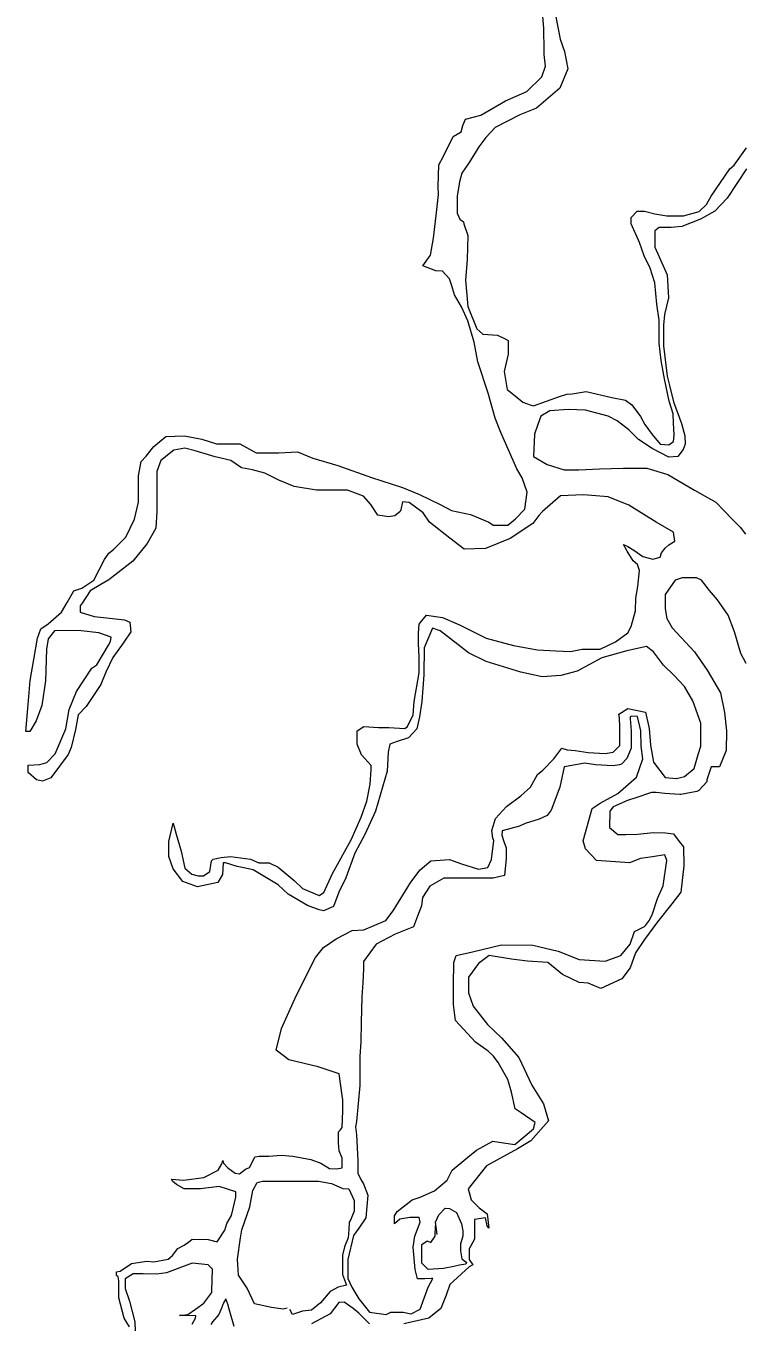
# Model space of a CAD drawing. Extents: x 47169 to 972804, y 7447977 to 9608469.
# Drawn here: x 460985 to 471352, y 8028731 to 8047454 of the extents above; entities that cross this region are included whole.
import ezdxf

# ---------------------------------------------------------------- set-up
doc = ezdxf.new("R2010")
doc.units = 0
doc.header["$LTSCALE"] = 270
doc.layers.add('1', color=7, linetype='Continuous', lineweight=13)

msp = doc.modelspace()

# ---------------------------------------------------------------- linework, layer by layer
at = {"layer": '1'}
for points in [[(468637, 8047586), (468699, 8047263.1), (468760.8, 8047086.2), (468806.8, 8046832.9), (468691.7, 8046556.1), (468353.8, 8046263.5), (468115.3, 8046171.3), (467761.3, 8045986), (467622.6, 8045839.7), (467523.1, 8045709), (467384.6, 8045478.6), (467277.7, 8045324.7), (467246.1, 8045201.8), (467208.2, 8044993.8), (467208.6, 8044748.1), (467247, 8044663), (467301.1, 8044624.4), (467308.6, 8044594.5), (467362.9, 8044425.3), (467355, 8044079), (467332.2, 8043779.2), (467363.5, 8043402), (467494.5, 8043079.1), (467579.5, 8043001.8), (467794.8, 8042986.7), (467902, 8042932.6), (467948.7, 8042909.5), (467949, 8042710.3), (467887.9, 8042463.5), (467933.9, 8042202.5), (468049.6, 8042109.7), (468156.9, 8042018.1), (468265.1, 8041979.5), (468310.7, 8041964.1), (468688, 8042103), (468795.1, 8042133), (468872.5, 8042140.9), (469072.8, 8042172.2), (469442, 8042087.6), (469641.4, 8042049.2), (469733.8, 8041979.6), (469857, 8041810.5), (469918.7, 8041695.5), (470027.1, 8041549.7), (470142.9, 8041410.4), (470265.9, 8041402.9), (470334.8, 8041449.4), (470342, 8041541.3), (470334.4, 8041718.3), (470326.7, 8041848.8), (470272.4, 8042033.5), (470203, 8042356.5), (470157, 8042618.6), (470125.9, 8042871.9), (470125.4, 8043202.7), (470095.3, 8043433.9), (470064.1, 8043741.4), (469994.9, 8043955.9), (469909.7, 8044132.8), (469840.5, 8044325.2), (469724.5, 8044595), (469724.4, 8044686.8), (469809.1, 8044778.8), (469917.2, 8044779), (470062.6, 8044740.5)], [(467292.5, 8046017.3), (467330.5, 8046109.2), (467553.1, 8046162.6), (467907.1, 8046371.2), (468215.5, 8046508.9), (468430.5, 8046717.2), (468484.3, 8046871.1), (468468.2, 8047040.3), (468468, 8047101.2), (468460.1, 8047416.5), (468445, 8047593.5)], [(461738.4, 8037500.6), (461700.6, 8037292.5), (461638.6, 8037031.3), (461593.2, 8036931.6), (461346.8, 8036592.6), (461223.9, 8036545.9), (461139.1, 8036561.2), (461015.9, 8036669.4), (461016.7, 8036776.7), (461185.3, 8036784.8), (461284.9, 8036816), (461408.7, 8036939), (461561.7, 8037300), (461607.8, 8037577.8), (461714.4, 8037839.1), (461937.5, 8038176.9), (462006.3, 8038223.5), (462175.4, 8038508.2), (462206, 8038562.5), (462214.4, 8038623.3), (462037.2, 8038685), (461782.7, 8038715.4), (461552.6, 8038722.8), (461398.9, 8038715.8), (461306.9, 8038599.5), (461283.8, 8038453.4), (461268.8, 8037992), (461215.4, 8037639), (461131, 8037415.3), (461039.1, 8037261.3), (460985, 8037261.2), (461015, 8037654), (461045.1, 8038000.4), (461098.6, 8038300.3), (461152, 8038608), (461198.4, 8038746.4), (461306.4, 8038815.2), (461498, 8038984.9), (461582.6, 8039123.3), (461674.5, 8039292.8), (461790, 8039330.6), (461966.8, 8039446), (462120, 8039746.1), (462181.3, 8039839.2), (462251.2, 8039892.4), (462427.9, 8040069.8), (462550.5, 8040331.1), (462611.5, 8040576.8), (462611.2, 8040738.4), (462611.8, 8040954.1), (462649.6, 8041162.2), (462718.4, 8041238.6), (462833.7, 8041377.2), (463003.1, 8041523.5), (463272.5, 8041531.7), (463526, 8041485.7), (463733.9, 8041416.4), (464072.2, 8041415.9), (464311, 8041285.8), (464634.4, 8041286.4), (464903.7, 8041301.2), (465126.6, 8041208.7), (465488.3, 8041102), (465973.2, 8040932.5), (466419.9, 8040787.2), (466666, 8040686.9), (466966.4, 8040541.4), (467127.7, 8040456.4), (467404.5, 8040394.9), (467666.6, 8040286.9), (467728.2, 8040241.7), (467943.4, 8040240.9), (468050.4, 8040334), (468189, 8040472.5), (468219.4, 8040718.2), (468150.1, 8040926.1), (468073.6, 8041056.5), (467841.6, 8041579.5), (467757.5, 8041787.3), (467657.2, 8042148.9), (467510.1, 8042602.3), (467456.7, 8042886.5), (467363.9, 8043194), (467271.3, 8043394.1), (467171.3, 8043570.9), (467140.4, 8043687), (467102, 8043802), (467001.1, 8043909.2), (466901.4, 8043916.8), (466716.7, 8043986.2), (466763.3, 8044055.9), (466824.7, 8044140.1), (466869.9, 8044385.8), (466908.5, 8044716.7), (466938.8, 8045016.5), (466938.6, 8045132.7), (466946.6, 8045448), (467007.9, 8045563.2), (467153.8, 8045855.5), (467269.3, 8045924.3), (467292.5, 8046017.3)], [(470062.6, 8044740.5), (470239.8, 8044709.7), (470478.4, 8044710.1), (470702.1, 8044771.3), (470809, 8044872.1), (470878.9, 8044995), (471147.7, 8045387.1), (471209.1, 8045441.4), (471385.9, 8045695)], [(471386.3, 8045387.4), (471109, 8044964.4), (470932.2, 8044779.4), (470724.5, 8044664), (470455.3, 8044556.3), (470301.5, 8044540.6), (470178.5, 8044541.5), (470124.4, 8044541.4), (470063, 8044494.8), (470063.3, 8044255.9), (470125, 8044117.7), (470241, 8043856.7), (470263.8, 8043526), (470202.6, 8043286.9), (470187, 8043133.1), (470187.4, 8042833.3), (470242.2, 8042395.2), (470280.5, 8042241.5), (470333.9, 8042025.9), (470449.9, 8041710.7), (470495.8, 8041533.8), (470504.5, 8041411), (470472.8, 8041333.5), (470396.6, 8041233.8), (470266.2, 8041225.9), (470027.4, 8041349.4), (469826.8, 8041479.7), (469688.7, 8041618.9), (469518.9, 8041749.1), (469388.3, 8041818.7), (469064.8, 8041902.2), (468811.3, 8041910.7), (468549.4, 8041894.8), (468419.1, 8041818.2), (468372.7, 8041695.4), (468326.2, 8041557), (468311.9, 8041233.9), (468511.4, 8041118.1), (468757.5, 8041041), (468965.4, 8041041.3), (469265.4, 8041057.3), (469612.2, 8041064.4), (469950.4, 8041065), (470250.6, 8040972.5), (470634.8, 8040749.6), (470943.6, 8040573), (471065.7, 8040449.2), (471181.5, 8040326.6), (471297.2, 8040211.7), (471373.7, 8040111.2)], [(466491.4, 8037333.2), (466576, 8037502.6), (466591.5, 8037695.2), (466660.8, 8038110.2), (466660.4, 8038333.7), (466652.7, 8038533.9), (466652.4, 8038679.9), (466659.6, 8038810.5), (466675.5, 8038833.8), (466767.6, 8038941.2), (466997.7, 8038910.6), (467244.9, 8038802.6), (467629, 8038610.7), (468021.5, 8038502.9), (468368.3, 8038441.5), (468636.5, 8038426.5), (468844.4, 8038419), (469013.9, 8038449.2), (469275.8, 8038449.6), (469498.3, 8038557.2), (469675.2, 8038688.1), (469721.7, 8038780), (469782.8, 8039003.5), (469790, 8039188.3), (469820.5, 8039357.7), (469843.4, 8039587.8), (469812.5, 8039673), (469751, 8039726), (469667, 8039865.2), (469612.8, 8039964.7), (469674.3, 8039933.8), (469759.2, 8039879.8), (469889.8, 8039788.1), (470036.2, 8039749.6), (470143.2, 8039780.8), (470159, 8039841.6), (470213, 8039911.4), (470267, 8039956.9), (470350.7, 8040011.2), (470335.6, 8040141.7), (470082, 8040287.4), (469689.3, 8040533.5), (469389, 8040649.2), (469034.9, 8040679.7), (468704, 8040664.8), (468443.6, 8040440.9), (468389.6, 8040379.9), (468304.9, 8040264.7), (467974.5, 8040048.5), (467620.6, 8039903), (467313.1, 8039894.7), (467105, 8040055.9), (466812, 8040286.6), (466719.5, 8040418.1), (466519.9, 8040571.6), (466420.2, 8040579.2), (466397.1, 8040464.1), (466388.6, 8040440.8), (466312.4, 8040378.7), (466220.2, 8040364.2), (466066.4, 8040387.2), (465965.4, 8040540.8), (465858.1, 8040663.4), (465626.8, 8040748.2), (465427.5, 8040747.9), (465181.5, 8040747.4), (464858, 8040801.1), (464635.1, 8040893.6), (464434.5, 8040993.9), (464257.4, 8041040.1), (464096.1, 8041070.8), (463942.2, 8041177.8), (463718.4, 8041231.6), (463426.6, 8041316.3), (463280.2, 8041354.7), (463119.1, 8041323.5), (462933.8, 8041177.1), (462872.6, 8041015.4), (462873, 8040800.8), (462873.3, 8040623.8), (462873.7, 8040439), (462858.2, 8040201.1), (462735.6, 8039977.4), (462528.3, 8039723.7), (462182.1, 8039454.2), (462066.6, 8039385.4), (461913, 8039292.1), (461797.8, 8039116), (461767.2, 8039077.2), (461767.3, 8038984.3), (461967.8, 8038923.8), (462190.5, 8038901), (462405.8, 8038877), (462483.3, 8038839.6), (462498.4, 8038700.2), (462390.5, 8038539.6), (462237.2, 8038331.3), (462137.9, 8038116.5), (462068.3, 8037939.3), (461853.7, 8037623.6), (461738.4, 8037500.6)], [(470966.9, 8039165.7), (470852.2, 8039296.1), (470736.4, 8039449.7), (470667.4, 8039480.6), (470459.6, 8039480.3), (470358.9, 8039449.2), (470212.9, 8039242.1), (470213.2, 8039034.1), (470236.8, 8038895.8), (470313.3, 8038757.6), (470637.2, 8038411.8), (470822, 8038149.9), (471014.4, 8037819.4), (471067.9, 8037535.1), (471099, 8037272.9), (471092, 8036988.6), (471000.1, 8036750.6), (470953.4, 8036750.5), (470876, 8036750.4), (470814.8, 8036565.6), (470814.9, 8036534.6), (470699.5, 8036411.6), (470668.8, 8036396.1), (470438.8, 8036350.4), (470422.9, 8036350.4), (470207.7, 8036365.5), (470084.7, 8036380.8), (470015.8, 8036380.7), (469792.2, 8036304), (469669.3, 8036265.1), (469461.7, 8036173), (469416.2, 8036112.1), (469408, 8035873.1), (469531.2, 8035773.7), (469646.7, 8035772.8), (469816.3, 8035780.8), (470046.3, 8035804.4), (470216, 8035796.9), (470331.5, 8035781.5), (470415.4, 8035673.2), (470477, 8035597), (470484.9, 8035319.3), (470439.8, 8034943.1), (470308.6, 8034773.6), (470101.3, 8034512.2), (469917.2, 8034258.6), (469786.1, 8034065.9), (469710.1, 8033850), (469586.3, 8033689.4), (469286.5, 8033550.6), (469102, 8033627.8), (468971.6, 8033635.3), (468732.9, 8033750), (468517.5, 8033926.7), (468224.9, 8033942.8), (467994.8, 8033973.4), (467671.5, 8034027.1), (467517.9, 8033911.8), (467372, 8033711.3), (467372.4, 8033488.9), (467441.6, 8033296.5), (467649.8, 8033026.9), (467849.3, 8032834.7), (468103.1, 8032550.8), (468288.2, 8032150.6), (468458.2, 8031880.9), (468527.5, 8031635.4), (468273.6, 8031350.7), (468081.9, 8031235.3), (467636.1, 8030989), (467367.5, 8030657.7), (467413.3, 8030496.3), (467529, 8030381.4), (467643.6, 8030296.4), (467667.3, 8030089.5), (467643.9, 8030119.4), (467621.5, 8030235.5), (467459.3, 8030212), (467459.5, 8030112.4), (467459.8, 8029927.7), (467382.7, 8029789.2), (467382.9, 8029635.5), (467437.1, 8029558.1), (467383.1, 8029527), (467106.9, 8029273.2), (467053.2, 8029119.3), (466976.1, 8028927.8), (466799.4, 8028789.2), (466438.2, 8028704.5)], [(471382.8, 8038242.5), (471306.2, 8038388.5), (471213.5, 8038703.6), (471120.9, 8038942.5), (470966.9, 8039165.7)], [(469553, 8037457.6), (469545.5, 8037511.8), (469675.8, 8037596.1), (469930.3, 8037542.3), (469983.6, 8037303.4), (469999.9, 8037065.5), (470045.9, 8036818.9), (470214.8, 8036596.8), (470377, 8036580.4), (470492.5, 8036611.5), (470630.1, 8036726.8), (470691.3, 8036927.2), (470730.4, 8037050), (470729.9, 8037380.8), (470613.8, 8037703.7), (470491.6, 8037911.5), (470345.1, 8038072.8), (470191.1, 8038218.7), (470044.5, 8038410.9), (469944.8, 8038488.2), (469659.6, 8038427), (469298.3, 8038326.8), (468944.5, 8038133.8), (468706, 8038072.5), (468437.8, 8038050), (468129.2, 8038118.1), (467629.6, 8038272.2), (467376, 8038395.7), (467222, 8038518.2), (466967.3, 8038718.1), (466852.7, 8038756.6), (466736.5, 8038472.1), (466729.8, 8038079.3), (466699.7, 8037695.3), (466668.2, 8037471.8), (466630.4, 8037302.5), (466507.6, 8037171.7), (466345.5, 8037118.3), (466238.5, 8037079.4), (466215.3, 8036964.3), (466199.9, 8036687.7), (466031.3, 8036111), (465878.1, 8035772.2), (465732.3, 8035503.1), (465601.5, 8035148.8), (465502.2, 8034941.8), (465425.2, 8034733.6), (465279, 8034672.5), (465217.5, 8034687.9), (465048.8, 8034748.5), (464771.9, 8034910.6), (464625.4, 8035048.7), (464455.6, 8035149), (464263.5, 8035263.7), (464133, 8035294.5), (464032.3, 8035309.8), (463863.7, 8035363.7), (463832.9, 8035363.7), (463824.7, 8035194.4), (463756, 8035079.2), (463463.6, 8035016.7), (463248.3, 8035093.7), (463110.1, 8035278.2), (463048.3, 8035455.2), (463047.9, 8035670.9), (463108.9, 8035939.9), (463155.8, 8035778.4), (463225.2, 8035532.9), (463278.7, 8035286.3), (463379.5, 8035201.3), (463471.8, 8035178.2), (463548.1, 8035178.4), (463640.2, 8035240.5), (463663.3, 8035394.3), (463686.5, 8035417.6), (463802, 8035439.9), (463939.8, 8035455.7), (464225, 8035417.5), (464348.1, 8035363.5), (464494.4, 8035363.7), (464624.9, 8035302), (464856.3, 8035109.9), (464979.5, 8034995.1), (465217.1, 8034894.8), (465287, 8034933.7), (465409.5, 8035210.5), (465677.9, 8035695.5), (465823.6, 8036025.5), (465908.1, 8036256.8), (465954.3, 8036502.5), (465969.8, 8036710.5), (465969.7, 8036771.4), (465830.6, 8036926), (465768.8, 8037079.7), (465768.6, 8037202.5), (465768.5, 8037272.2), (465861.7, 8037333.2), (466076.9, 8037318.1), (466223.2, 8037318.4), (466453.3, 8037303.3), (466491.4, 8037333.2)], [(462324.4, 8029240.4), (462324.2, 8029325.6), (462316.7, 8029386.4), (462293.4, 8029401.9), (462293.3, 8029456), (462347.3, 8029463.9), (462509.2, 8029579.3), (462731.7, 8029609.6), (462831.3, 8029602), (463039, 8029641.1), (463100.4, 8029694.3), (463177.5, 8029795.2), (463269.6, 8029840.7), (463331, 8029887.3), (463385, 8029926.1), (463616, 8029925.4), (463746.5, 8029888), (463854.2, 8030056.4), (463884.8, 8030157.1), (463953.5, 8030272.3), (464014.5, 8030533.5), (464014.3, 8030611), (463775.7, 8030686.9), (463506.6, 8030656.5), (463269.2, 8030656.1), (463161, 8030717.9), (463099.4, 8030764.2), (463084.5, 8030795.2), (463260.5, 8030778.9), (463552.9, 8030818.2), (463760.5, 8030925.9), (463814.3, 8031017.8), (463829.1, 8031064.3), (463837.6, 8031025.6), (463899.2, 8030957.1), (464006.4, 8030879.8), (464067.9, 8030872.2), (464152.5, 8030940.9), (464214, 8030964.3), (464244.6, 8031026.3), (464291.1, 8031118.2), (464352.5, 8031126.1), (464437.3, 8031126.2), (464490.3, 8031126.3), (464667.3, 8031142.1), (464836.9, 8031125.8), (465098.7, 8031079.8), (465244, 8031027), (465367.1, 8030949.7), (465475.2, 8030942.2), (465552.5, 8030957.8), (465552.3, 8031096.1), (465505.5, 8031203.3), (465497.9, 8031318.4), (465497.6, 8031479.9), (465520.9, 8031503.2), (465551.5, 8031542), (465558.5, 8031779.9), (465558.5, 8031834.1), (465558.3, 8031941.4), (465550.7, 8032003.3), (465504.6, 8032318.6), (465204.5, 8032418.7), (464781.4, 8032518.7), (464596.7, 8032656.6), (464673.5, 8032972.1), (464887.9, 8033441.5), (465164.6, 8033995.2), (465279.9, 8034141.5), (465464.1, 8034264.6), (465695, 8034387.8), (465863.5, 8034395.8), (466179.2, 8034533.6), (466287.1, 8034672), (466539.7, 8035087.4), (466678.3, 8035264.6), (466831.8, 8035395.4), (467101, 8035411.4), (467270.7, 8035349.7), (467516.8, 8035272.6), (467655.6, 8035296.1), (467708.4, 8035411.2), (467739.8, 8035687.9), (467723.8, 8035718.8), (467708.8, 8035833.9), (467762.6, 8036003.2), (467923.4, 8036180.5), (468131, 8036334.6), (468269.7, 8036457.7), (468369, 8036641.5), (468446.3, 8036703.6), (468607.2, 8036865.3), (468722.5, 8037019.3), (468799.9, 8036996.2), (468915.5, 8036988.6), (469100, 8036958), (469346, 8036941.7), (469461.5, 8036965.1), (469561, 8037057.1), (469560.6, 8037327.1), (469553, 8037457.6)], [(469770.8, 8034373.4), (469916.9, 8034443.3), (469931.8, 8034457.7), (469985.7, 8034535.2), (470032.2, 8034627.2), (470100.8, 8034850.7), (470185.3, 8035034.5), (470238.8, 8035396.4), (470207.9, 8035481.5), (470031, 8035450.3), (469855, 8035426.8), (469700.4, 8035365.7), (469224.3, 8035396), (469061.9, 8035565), (469031, 8035681.1), (469161.7, 8036150.4), (469277.1, 8036226.9), (469531.3, 8036365.6), (469800.2, 8036603.9), (469892.1, 8036865.1), (469868.5, 8037049.8), (469860.7, 8037273.3), (469814.8, 8037480.1), (469730, 8037481.1), (469706.7, 8037473.3), (469706.7, 8037442.4), (469722.9, 8037273.1), (469722.1, 8037111.6), (469722.2, 8037019.8), (469661, 8036872.5), (469584.7, 8036788.3), (469554, 8036780.5), (469461.8, 8036764.9), (469207.4, 8036781.1), (469053.6, 8036804.1), (468784.4, 8036757.2), (468753.7, 8036749.4), (468692.6, 8036457.2), (468569.1, 8036126.2)], [(468569.1, 8036126.2), (468507.8, 8036049.8), (468393.4, 8035996.5), (468193.1, 8035934.2), (468108.4, 8035895.4), (467862.5, 8035826.4), (467855.2, 8035765.5), (467885, 8035672.6), (467915.9, 8035580.9), (467916.2, 8035427.1), (467893.2, 8035180.3), (467732.2, 8035142.4), (467540.3, 8035142.1), (467332.5, 8035141.8), (467016.7, 8035142.4), (466817.5, 8035025.9), (466709.7, 8034865.3), (466694, 8034741.3), (466640.2, 8034595.2), (466579, 8034441.3), (466317.3, 8034333.5), (466040.9, 8034188.1), (465856.9, 8033941.1), (465857.1, 8033833.8), (465848.9, 8033633.5), (465834.5, 8033426.6), (465826.6, 8033057.1), (465819.7, 8032780.5), (465804.2, 8032564.7), (465804.6, 8032326.8), (465804.9, 8032149.8), (465759.1, 8031626.4), (465743.4, 8031550), (465759.5, 8031433.9), (465774.9, 8031065.5), (465775.3, 8030880.7), (465821, 8030787.9), (465860.3, 8030727.1), (465921, 8030565.7), (465890.8, 8030234.8), (465791.5, 8030088.6), (465714.3, 8029981.2), (465630.1, 8029634.7), (465630.6, 8029358.1), (465692.2, 8029234.3), (465792.2, 8029065.2), (465946.2, 8028873), (466184.6, 8028842.4), (466253.5, 8028873.5), (466430.4, 8028873.8), (466546, 8028850.8), (466676.2, 8028919.6), (466791.2, 8029235.1), (466860.9, 8029358), (466837.6, 8029358), (466745.4, 8029357.8), (466637.3, 8029357.6), (466606.4, 8029489.2), (466576.2, 8029812.2), (466599.2, 8029973.8), (466675.2, 8030173.1), (466660.2, 8030242.8), (466528.8, 8030242.5), (466383.7, 8030219.1), (466306.4, 8030150.3), (466306.2, 8030265.4), (466344.3, 8030327.4), (466560.2, 8030496), (466674.6, 8030534.9), (466882.1, 8030627), (467067.3, 8030781.1), (467136, 8030927.3), (467366.7, 8031112.4), (467489.5, 8031212.2), (467727.8, 8031343.2), (467881.5, 8031320.2), (468042.6, 8031297.2), (468311.4, 8031520), (468334.6, 8031611.9), (468135.1, 8031751), (468050.2, 8031811.7), (467995.8, 8032050.6), (467942.5, 8032235.2), (467803.3, 8032480.6), (467734.2, 8032573.5), (467657.8, 8032643), (467473.2, 8032773.3), (467187.5, 8033088.1), (467157.5, 8033319.3), (467157, 8033603.6), (467163.9, 8033926.7), (467194.5, 8034026.3), (467432.9, 8034080.9), (467848.2, 8034181.2), (468301.9, 8034173.1), (468670.9, 8034088.5), (468971.1, 8033966.1), (469348.5, 8033942.4), (469571, 8034027.9), (469709.6, 8034188.5), (469770.8, 8034373.4)], [(464754.9, 8028933.9), (464700.9, 8028918.4), (464531.3, 8028942.4), (464285.4, 8028995.1), (464177.9, 8029218.4), (464054.6, 8029410.6), (464038.3, 8029641.8), (464084.4, 8029949.5), (464100.1, 8030064.6), (464215, 8030395.6), (464260.2, 8030633.6), (464322.5, 8030748.7), (464398.8, 8030764.4), (464583.2, 8030764.7), (464890.5, 8030765.2), (465206.3, 8030764.7), (465398.2, 8030734), (465560.5, 8030658), (465644.2, 8030657), (465721.9, 8030487.9), (465722.1, 8030334.1), (465691.5, 8030250), (465675.7, 8030211.2), (465652.5, 8030172.5), (465645.2, 8030065.1), (465638, 8029950), (465584.2, 8029819.4), (465553.7, 8029696.5), (465553.8, 8029611.4), (465554, 8029535), (465553.1, 8029418.8), (465614.8, 8029265.2), (465492, 8029235.1), (465376.6, 8029172.9), (465239.1, 8029011.1), (465107.9, 8028903.6), (464977.5, 8028887.9), (464892.8, 8028857.9), (464831.4, 8028842.2), (464793.1, 8028910.8)], [(466921.3, 8029996.5), (466898.8, 8030173.5), (466944.2, 8030280.9), (467036.2, 8030373.9), (467097.7, 8030372.9), (467198.5, 8030312.2), (467275, 8030150.9), (467291.1, 8030050.2), (467290.2, 8029973.9), (467259.6, 8029858.7), (467259.8, 8029758.1), (467275.9, 8029643), (467321.5, 8029612.1), (467344.8, 8029596.7), (467337.5, 8029565.7), (467245.3, 8029551.2), (467160.5, 8029535.5), (467014.4, 8029504.3), (466791.8, 8029488.4), (466699.5, 8029581.2), (466699.1, 8029812.5), (466699, 8029850.1), (466775.2, 8029904.4), (466829.3, 8029881.3), (466890.6, 8029973.2), (466898.9, 8030119.2)], [(463386.2, 8028702.4), (463432.7, 8028787.7), (463440, 8028818.7), (463263, 8028826.1), (463201.6, 8028826), (463324.5, 8028841.7), (463432.4, 8028918.3), (463555.2, 8029002.6), (463670.4, 8029156.6), (463670.4, 8029179.8), (463677.2, 8029495.1), (463615.6, 8029557), (463385.6, 8029579.8), (463016, 8029440.8), (462869.8, 8029425.1), (462678, 8029425.8), (462531.8, 8029425.5), (462416.4, 8029355.6), (462416.7, 8029217.3), (462478.5, 8029032.7), (462555.3, 8028733), (462564.1, 8028594.7)], [(462479.2, 8028664.2), (462401.6, 8028786.9), (462324.7, 8029078.8), (462324.4, 8029240.4)], [(463993.5, 8028664.8), (463916.7, 8028918.1), (463900.7, 8028987.7), (463869.8, 8029065.1), (463839.2, 8029010.8), (463808.6, 8028933.3), (463770.6, 8028841.5), (463678.6, 8028734), (463655.4, 8028695.2)], [(465946.4, 8028703.7), (465792.5, 8028858.3), (465707.6, 8028926.8), (465577.1, 8029019.5), (465499.8, 8029011.6), (465377.1, 8028849.9), (465108.2, 8028703.3)]]:
    msp.add_lwpolyline(points, dxfattribs=at)

doc.saveas('drawing.dxf')
